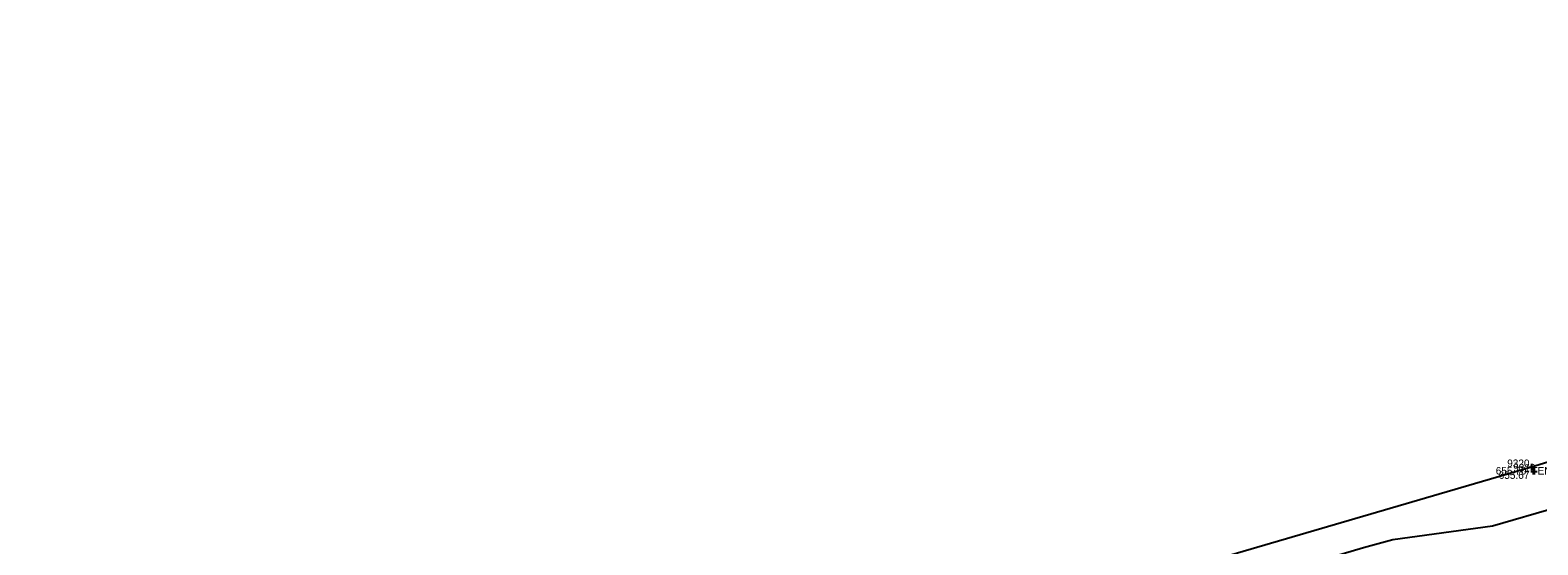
# Model space of a CAD drawing. Extents: x 2129350 to 2137777, y 657588 to 659885.
# Drawn here: x 2135042.3 to 2135283.8, y 659421.4 to 659503.8 of the extents above; entities that cross this region are included whole.
import ezdxf

# ---------------------------------------------------------------- set-up
doc = ezdxf.new("R2010")
doc.units = 0
for name, color, linetype in [('DT_X_Contour_Major', 7, 'Continuous'), ('DT_X_TIN_Hull', 7, 'Continuous'), ('SV_X_Shot_Marker', 7, 'Continuous'), ('SV_X_Text_Comment', 7, 'Continuous'), ('SV_X_Text_Elevation', 7, 'Continuous'), ('SV_X_Text_Name', 7, 'Continuous')]:
    doc.layers.add(name, color=color, linetype=linetype)

msp = doc.modelspace()

# ---------------------------------------------------------------- linework, layer by layer
at = {"layer": 'DT_X_Contour_Major'}
msp.add_lwpolyline([(2135229.89, 659413.59), (2135236.29, 659415.14), (2135236.59, 659415.23), (2135236.61, 659415.24), (2135255.88, 659420.96), (2135260.59, 659422.25), (2135276.58, 659424.43), (2135286.86, 659427.44), (2135287.46, 659427.65), (2135298.52, 659431.54), (2135316.99, 659437.87), (2135320.63, 659440.16), (2135325.42, 659441.8)], dxfattribs=at)
at = {"layer": 'DT_X_TIN_Hull'}
msp.add_lwpolyline([(2135530.59, 659503.78), (2135475.39, 659489.05), (2135416.67, 659473.77), (2135375.74, 659461.35), (2135332.28, 659448.99), (2135282.8, 659433.85), (2135234.45, 659419.66), (2135187.99, 659405.62), (2135140.1, 659391.95), (2135093.39, 659377.69), (2135039.16, 659363.4), (2134946.54, 659338.8), (2134928.12, 659333.86), (2134885.43, 659322.6), (2134839.28, 659310.17), (2134788.72, 659297.4), (2134742.32, 659285.27), (2134695.66, 659270.22), (2134671.45, 659264.13), (2134637.39, 659257.64), (2134592.77, 659246.33), (2134552.01, 659235.92), (2134498.13, 659222.44), (2134448.36, 659209.51)], dxfattribs=at)
at = {"layer": 'SV_X_Shot_Marker'}
for p, q in [((2135282.3, 659433.85), (2135283.3, 659433.85)), ((2135282.71, 659433.15), (2135283.71, 659433.15)), ((2135282.8, 659434.35), (2135282.8, 659433.35)), ((2135282.8, 659433.85), (2135282.8, 659433.85)), ((2135283.21, 659433.65), (2135283.21, 659432.65)), ((2135283.21, 659433.15), (2135283.21, 659433.15))]:
    msp.add_line(p, q, dxfattribs=at)

# ---------------------------------------------------------------- texts
at = {"layer": 'SV_X_Text_Comment'}
msp.add_text('FEN:TYPE TYPE CL FEN:HEIGHT FEN:OWNER FEN:PHOTO', height=1.2, dxfattribs=at).set_placement((2135282.8, 659432.65))
at = {"layer": 'SV_X_Text_Elevation'}
for s, p in [('655.70', (2135277.08, 659432.65)), ('655.67', (2135277.55, 659431.95))]:
    msp.add_text(s, height=1.2, dxfattribs=at).set_placement(p)
at = {"layer": 'SV_X_Text_Name'}
for s, p in [('9320', (2135278.91, 659433.85)), ('9319', (2135279.87, 659433.15))]:
    msp.add_text(s, height=1.2, dxfattribs=at).set_placement(p)

doc.saveas('drawing.dxf')
